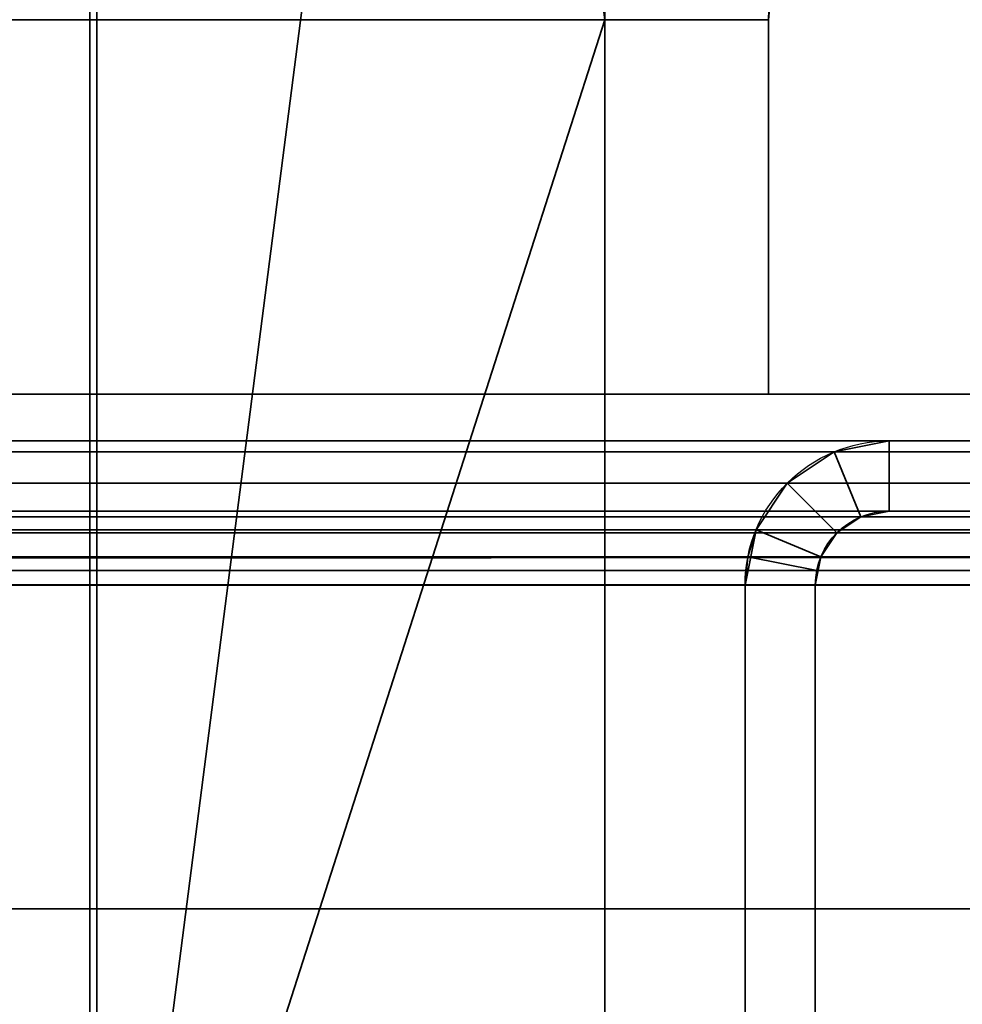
# Model space of a CAD drawing. Header units: millimetres. Extents: x -603 to 3703, y -115 to 193.
# Tile 831 of 1056: x 1959 to 1980, y 68 to 89. Entities that reach past the tile are written whole.
import ezdxf

# ---------------------------------------------------------------- set-up
doc = ezdxf.new("R2010")
doc.units = ezdxf.units.MM
doc.layers.add('152', color=7, linetype='Continuous', true_color=0xffffff)

# ---------------------------------------------------------------- blocks, each defined once
blk = doc.blocks.new('UG_SURFACE_002')
at = {"layer": '152', "color": 252, "linetype": 'Continuous', "lineweight": 35}
for points in [[(2165, -18, 2212.25), (2165, 174.4, 2212.25), (835, 174.4, 2212.25), (835, -18, 2212.25)], [(985, -18, 2062.25), (985, 174.4, 2062.25), (2015, 174.4, 2062.25), (2015, -18, 2062.25)]]:
    blk.add_3dface(points, dxfattribs=at)
blk = doc.blocks.new('UG_SURFACE_055')
at = {"layer": '152', "color": 252, "linetype": 'Continuous', "lineweight": 35}
for points in [[(1998.92, 80, 2046.17), (1001.08, 80, 2046.17), (999.901, 79.766, 2047.349), (2000.099, 79.766, 2047.349)], [(1021.92, 80, 2025.33), (1001.08, 80, 2046.17), (1998.92, 80, 2046.17), (1978.08, 80, 2025.33)], [(1976.901, 79.766, 2024.151), (1023.099, 79.766, 2024.151), (1021.92, 80, 2025.33), (1978.08, 80, 2025.33)], [(1978.08, 78.5, 2025.33), (1977.475, 78.38, 2024.725), (1976.901, 79.766, 2024.151), (1978.08, 80, 2025.33)], [(1998.92, 78.5, 2046.17), (1978.08, 78.5, 2025.33), (1978.08, 80, 2025.33), (1998.92, 80, 2046.17)], [(2000.099, 79.766, 2047.349), (999.901, 79.766, 2047.349), (998.902, 79.098, 2048.348), (2001.098, 79.098, 2048.348)], [(1975.902, 79.098, 2023.152), (1024.098, 79.098, 2023.152), (1023.099, 79.766, 2024.151), (1976.901, 79.766, 2024.151)], [(1977.475, 78.38, 2024.725), (1976.963, 78.037, 2024.213), (1975.902, 79.098, 2023.152), (1976.901, 79.766, 2024.151)], [(2001.098, 79.098, 2048.348), (998.902, 79.098, 2048.348), (998.234, 78.099, 2049.016), (2001.765, 78.099, 2049.016)], [(1975.235, 78.099, 2022.485), (1024.765, 78.099, 2022.485), (1024.098, 79.098, 2023.152), (1975.902, 79.098, 2023.152)], [(1975.235, 78.099, 2022.485), (1975.902, 79.098, 2023.152), (1976.963, 78.037, 2024.213), (1976.62, 77.525, 2023.87)], [(1999.525, 78.38, 2046.775), (1000.475, 78.38, 2046.775), (1001.08, 78.5, 2046.17), (1998.92, 78.5, 2046.17)], [(1021.92, 78.5, 2025.33), (1978.08, 78.5, 2025.33), (1998.92, 78.5, 2046.17), (1001.08, 78.5, 2046.17)], [(1978.08, 78.5, 2025.33), (1021.92, 78.5, 2025.33), (1022.525, 78.38, 2024.725), (1977.475, 78.38, 2024.725)], [(2000.037, 78.037, 2047.287), (999.963, 78.037, 2047.287), (1000.475, 78.38, 2046.775), (1999.525, 78.38, 2046.775)], [(1977.475, 78.38, 2024.725), (1022.525, 78.38, 2024.725), (1023.037, 78.037, 2024.213), (1976.963, 78.037, 2024.213)], [(2001.941, 77.521, 2049.191), (2001.765, 78.099, 2049.016), (998.234, 78.099, 2049.016), (998.059, 77.521, 2049.191)], [(1024.941, 77.521, 2022.309), (1024.765, 78.099, 2022.485), (1975.235, 78.099, 2022.485)], [(1024.941, 77.521, 2022.309), (1975.235, 78.099, 2022.485), (1975.059, 77.521, 2022.309)], [(1975.059, 77.521, 2022.309), (1975.235, 78.099, 2022.485), (1976.62, 77.525, 2023.87), (1976.53, 77.228, 2023.78)], [(2000.38, 77.525, 2047.63), (999.62, 77.525, 2047.63), (999.963, 78.037, 2047.287), (2000.037, 78.037, 2047.287)], [(1976.963, 78.037, 2024.213), (1023.037, 78.037, 2024.213), (1023.38, 77.525, 2023.87), (1976.62, 77.525, 2023.87)], [(998, 76.92, 2049.25), (2002, 76.92, 2049.25), (2001.941, 77.521, 2049.191)], [(998.059, 77.521, 2049.191), (998, 76.92, 2049.25), (2001.941, 77.521, 2049.191)], [(999.53, 77.228, 2047.72), (999.62, 77.525, 2047.63), (2000.38, 77.525, 2047.63), (2000.47, 77.228, 2047.72)], [(1976.53, 77.228, 2023.78), (1023.38, 77.525, 2023.87), (1023.47, 77.228, 2023.78)], [(1976.53, 77.228, 2023.78), (1976.62, 77.525, 2023.87), (1023.38, 77.525, 2023.87)], [(1975.059, 77.521, 2022.309), (1025, 76.92, 2022.25), (1024.941, 77.521, 2022.309)], [(1975.059, 77.521, 2022.309), (1975, 76.92, 2022.25), (1025, 76.92, 2022.25)], [(1975, 76.92, 2022.25), (1975.059, 77.521, 2022.309), (1976.53, 77.228, 2023.78), (1976.5, 76.92, 2023.75)], [(2000.5, 76.92, 2047.75), (999.5, 76.92, 2047.75), (999.53, 77.228, 2047.72)], [(2000.47, 77.228, 2047.72), (2000.5, 76.92, 2047.75), (999.53, 77.228, 2047.72)], [(1023.47, 77.228, 2023.78), (1976.5, 76.92, 2023.75), (1976.53, 77.228, 2023.78)], [(1023.47, 77.228, 2023.78), (1023.5, 76.92, 2023.75), (1976.5, 76.92, 2023.75)], [(998, 76.92, 2049.25), (998, 70, 2049.25), (2002, 70, 2049.25), (2002, 76.92, 2049.25)], [(999.5, 76.92, 2047.75), (2000.5, 76.92, 2047.75), (2000.5, 70, 2047.75), (999.5, 70, 2047.75)], [(1023.5, 51.58, 2023.75), (1976.5, 51.58, 2023.75), (1976.5, 76.92, 2023.75), (1023.5, 76.92, 2023.75)], [(1025, 51.58, 2022.25), (1025, 76.92, 2022.25), (1975, 76.92, 2022.25), (1975, 51.58, 2022.25)], [(1976.5, 76.92, 2023.75), (1976.5, 51.58, 2023.75), (1975, 51.58, 2022.25), (1975, 76.92, 2022.25)], [(999.5, 70, 2047.75), (2000.5, 70, 2047.75), (2002, 70, 2049.25), (998, 70, 2049.25)]]:
    blk.add_3dface(points, dxfattribs=at)
blk = doc.blocks.new('UG_SURFACE_056')
at = {"layer": '152', "color": 252, "linetype": 'Continuous', "lineweight": 35}
for points in [[(1978.08, 80, 2025.33), (1978.08, 80, -8.75), (1976.901, 79.766, -8.75), (1976.901, 79.766, 2024.151)], [(1978.08, 78.5, -8.75), (1977.475, 78.38, -8.75), (1976.901, 79.766, -8.75), (1978.08, 80, -8.75)], [(1978.08, 80, 2025.33), (1976.901, 79.766, 2024.151), (1977.475, 78.38, 2024.725), (1978.08, 78.5, 2025.33)], [(1978.08, 80, 2025.33), (1998.92, 80, 2046.17), (1998.92, 80, -8.75), (1978.08, 80, -8.75)], [(1978.08, 80, -8.75), (1998.92, 80, -8.75), (1998.92, 78.5, -8.75), (1978.08, 78.5, -8.75)], [(1998.92, 80, 2046.17), (1978.08, 80, 2025.33), (1978.08, 78.5, 2025.33), (1998.92, 78.5, 2046.17)], [(1976.901, 79.766, 2024.151), (1976.901, 79.766, -8.75), (1975.902, 79.098, -8.75), (1975.902, 79.098, 2023.152)], [(1975.902, 79.098, -8.75), (1976.901, 79.766, -8.75), (1977.475, 78.38, -8.75), (1976.963, 78.037, -8.75)], [(1976.901, 79.766, 2024.151), (1975.902, 79.098, 2023.152), (1976.963, 78.037, 2024.213), (1977.475, 78.38, 2024.725)], [(1975.902, 79.098, 2023.152), (1975.902, 79.098, -8.75), (1975.235, 78.099, -8.75), (1975.235, 78.099, 2022.485)], [(1976.963, 78.037, -8.75), (1976.62, 77.525, -8.75), (1975.235, 78.099, -8.75), (1975.902, 79.098, -8.75)], [(1976.62, 77.525, 2023.87), (1976.963, 78.037, 2024.213), (1975.902, 79.098, 2023.152), (1975.235, 78.099, 2022.485)], [(1977.475, 78.38, 2024.725), (1977.475, 78.38, -8.75), (1978.08, 78.5, -8.75), (1978.08, 78.5, 2025.33)], [(1978.08, 78.5, 2025.33), (1978.08, 78.5, -8.75), (1998.92, 78.5, -8.75), (1998.92, 78.5, 2046.17)], [(1976.963, 78.037, 2024.213), (1976.963, 78.037, -8.75), (1977.475, 78.38, -8.75), (1977.475, 78.38, 2024.725)], [(1975.235, 78.099, -8.75), (1975, 76.92, -8.75), (1975, 76.92, 2022.25)], [(1975, 76.92, 2022.25), (1975.059, 77.521, 2022.309), (1975.235, 78.099, -8.75)], [(1975, 76.92, -8.75), (1975.235, 78.099, -8.75), (1976.62, 77.525, -8.75), (1976.5, 76.92, -8.75)], [(1975.059, 77.521, 2022.309), (1975.235, 78.099, 2022.485), (1975.235, 78.099, -8.75)], [(1976.53, 77.228, 2023.78), (1976.62, 77.525, 2023.87), (1975.235, 78.099, 2022.485), (1975.059, 77.521, 2022.309)], [(1976.62, 77.525, 2023.87), (1976.62, 77.525, -8.75), (1976.963, 78.037, -8.75), (1976.963, 78.037, 2024.213)], [(1976.5, 76.92, 2023.75), (1976.53, 77.228, 2023.78), (1975.059, 77.521, 2022.309), (1975, 76.92, 2022.25)], [(1976.53, 77.228, 2023.78), (1976.5, 76.92, -8.75), (1976.62, 77.525, -8.75)], [(1976.62, 77.525, -8.75), (1976.62, 77.525, 2023.87), (1976.53, 77.228, 2023.78)], [(1976.53, 77.228, 2023.78), (1976.5, 76.92, 2023.75), (1976.5, 76.92, -8.75)], [(1975, 51.58, 2022.25), (1975, 76.92, 2022.25), (1975, 76.92, -8.75), (1975, 51.58, -8.75)], [(1976.5, 76.92, -8.75), (1976.5, 51.58, -8.75), (1975, 51.58, -8.75), (1975, 76.92, -8.75)], [(1976.5, 51.58, 2023.75), (1976.5, 76.92, 2023.75), (1975, 76.92, 2022.25), (1975, 51.58, 2022.25)], [(1976.5, 51.58, 2023.75), (1976.5, 51.58, -8.75), (1976.5, 76.92, -8.75), (1976.5, 76.92, 2023.75)]]:
    blk.add_3dface(points, dxfattribs=at)
blk = doc.blocks.new('UG_SURFACE_067')
at = {"layer": '152', "color": 7, "linetype": 'Continuous', "lineweight": 35}
for points in [[(1961.15, 55.15, 2008.4), (1961.15, 173.15, 2008.4), (1038.85, 173.15, 2008.4), (1038.85, 55.15, 2008.4)], [(1039, 55.15, 2008.25), (1039, 173.15, 2008.25), (1961, 173.15, 2008.25), (1961, 55.15, 2008.25)], [(1961, 55.15, 2008.25), (1961, 173.15, 2008.25), (1961.15, 173.15, 2008.4), (1961.15, 55.15, 2008.4)]]:
    blk.add_3dface(points, dxfattribs=at)
blk = doc.blocks.new('UG_SURFACE_068')
at = {"layer": '152', "color": 41, "linetype": 'Continuous', "lineweight": 35}
for points in [[(1983.15, 81, 2030.4), (1983.15, 173.15, 2030.4), (1016.85, 173.15, 2030.4), (1016.85, 81, 2030.4)], [(1961.15, 173.15, 2008.4), (1961.15, 55.15, 2008.4), (1038.85, 55.15, 2008.4), (1038.85, 173.15, 2008.4)], [(1972, 89, 2019.25), (1972, 55.15, 2019.25), (1961.15, 55.15, 2008.4), (1961.15, 173.15, 2008.4)], [(1983.15, 173.15, 2030.4), (1983.15, 81, 2030.4), (1975.5, 81, 2022.75), (1975.5, 89, 2022.75)], [(1024.5, 81, 2022.75), (1024.5, 89, 2022.75), (1975.5, 89, 2022.75), (1975.5, 81, 2022.75)], [(1972, 55.15, 2019.25), (1972, 89, 2019.25), (1028, 89, 2019.25), (1028, 55.15, 2019.25)], [(1983.15, 81, 2030.4), (1016.85, 81, 2030.4), (1024.5, 81, 2022.75), (1975.5, 81, 2022.75)]]:
    blk.add_3dface(points, dxfattribs=at)
blk = doc.blocks.new('UG_SURFACE_074')
at = {"layer": '152', "color": 7, "linetype": 'Continuous', "lineweight": 35}
for points in [[(1961, 55.15, -5.75), (1961, 173.15, -5.75), (1961.15, 173.15, -5.75), (1961.15, 55.15, -5.75)], [(1961, 55.15, 2008.25), (1961, 173.15, 2008.25), (1961, 173.15, -5.75), (1961, 55.15, -5.75)], [(1961, 173.15, 2008.25), (1961, 55.15, 2008.25), (1961.15, 55.15, 2008.4), (1961.15, 173.15, 2008.4)], [(1961.15, 55.15, -5.75), (1961.15, 173.15, -5.75), (1961.15, 173.15, 2008.4), (1961.15, 55.15, 2008.4)]]:
    blk.add_3dface(points, dxfattribs=at)
blk = doc.blocks.new('UG_SURFACE_077')
at = {"layer": '152', "color": 41, "linetype": 'Continuous', "lineweight": 35}
for points in [[(1961.15, 173.15, -5.75), (1961.15, 55.15, -5.75), (1961.15, 55.15, 2008.4), (1961.15, 173.15, 2008.4)], [(1961.15, 55.15, -5.75), (1961.15, 173.15, -5.75), (1973, 173.15, -5.75), (1973, 147.3, -5.75)], [(1961.15, 173.15, 2008.4), (1961.15, 55.15, 2008.4), (1972, 55.15, 2019.25), (1972, 89, 2019.25)], [(1975.5, 89, 2022.75), (1975.5, 81, 2022.75), (1983.15, 81, 2030.4), (1983.15, 173.15, 2030.4)], [(1977.5, 147.3, -5.75), (1977.5, 173.15, -5.75), (1983.15, 173.15, -5.75), (1983.15, 81, -5.75)], [(1961.15, 55.15, -5.75), (1973, 147.3, -5.75), (1972, 89, -5.75)], [(1977.5, 147.3, -5.75), (1983.15, 81, -5.75), (1975.5, 81, -5.75), (1975.5, 89, -5.75)], [(1972, 89, -5.75), (1972, 55.15, -5.75), (1961.15, 55.15, -5.75)], [(1972, 55.15, -5.75), (1972, 89, -5.75), (1972, 89, 2019.25), (1972, 55.15, 2019.25)], [(1975.5, 81, 2022.75), (1975.5, 89, 2022.75), (1975.5, 89, -5.75), (1975.5, 81, -5.75)], [(1983.15, 81, 2030.4), (1975.5, 81, 2022.75), (1975.5, 81, -5.75), (1983.15, 81, -5.75)]]:
    blk.add_3dface(points, dxfattribs=at)

msp = doc.modelspace()

# ---------------------------------------------------------------- linework, layer by layer
at = {"layer": '152', "linetype": 'Continuous', "lineweight": -3}
for p, q in [((1961, 55.15, 2008.25), (1961, 173.15, 2008.25)), ((1961, 55.15, -5.75), (1961, 173.15, -5.75)), ((1961, 55.15, 2008.25), (1961, 173.15, 2008.25)), ((1961.15, 173.15, -5.75), (1961.15, 55.15, -5.75)), ((1961.15, 55.15, 2008.4), (1961.15, 173.15, 2008.4)), ((1961.15, 173.15, 2008.4), (1961.15, 55.15, 2008.4)), ((1961.15, 55.15, 2008.4), (1961.15, 173.15, 2008.4)), ((1961.15, 55.15, -5.75), (1961.15, 173.15, -5.75)), ((1961.15, 173.15, 2008.4), (1961.15, 55.15, 2008.4)), ((1024.5, 89, 2022.75), (1975.5, 89, 2022.75)), ((1028, 89, 2019.25), (1972, 89, 2019.25)), ((1975.5, 89, -5.75), (1972, 89, -5.75)), ((1972, 55.15, 2019.25), (1972, 89, 2019.25)), ((1972, 89, 2019.25), (1975.5, 89, 2022.75)), ((1972, 89, -5.75), (1972, 55.15, -5.75)), ((1972, 55.15, 2019.25), (1972, 89, 2019.25)), ((1975.5, 89, 2022.75), (1972, 89, 2019.25)), ((1972, 89, 2019.25), (1972, 89, -5.75)), ((1975.5, 89, 2022.75), (1975.5, 89, -5.75)), ((1975.5, 89, 2022.75), (1975.5, 81, 2022.75)), ((1975.5, 81, -5.75), (1975.5, 89, -5.75)), ((1975.5, 81, 2022.75), (1975.5, 89, 2022.75)), ((1983.15, 81, 2030.4), (1016.85, 81, 2030.4)), ((1024.5, 81, 2022.75), (1975.5, 81, 2022.75)), ((1983.15, 81, 2030.4), (1975.5, 81, 2022.75)), ((1975.5, 81, 2022.75), (1983.15, 81, 2030.4)), ((1983.15, 81, -5.75), (1975.5, 81, -5.75)), ((1975.5, 81, 2022.75), (1975.5, 81, -5.75)), ((1998.92, 80, 2046.17), (1001.08, 80, 2046.17)), ((1978.08, 80, 2025.33), (1021.92, 80, 2025.33)), ((1978.08, 80, 2025.33), (1998.92, 80, 2046.17)), ((1978.08, 80, -8.75), (1978.08, 80, 2025.33)), ((1978.08, 80, 2025.33), (1998.92, 80, 2046.17)), ((1978.08, 80, -8.75), (1998.92, 80, -8.75)), ((1998.92, 78.5, 2046.17), (1001.08, 78.5, 2046.17)), ((1978.08, 78.5, 2025.33), (1021.92, 78.5, 2025.33)), ((1978.08, 78.5, -8.75), (1978.08, 78.5, 2025.33)), ((1978.08, 78.5, 2025.33), (1998.92, 78.5, 2046.17)), ((1978.08, 78.5, -8.75), (1998.92, 78.5, -8.75)), ((1978.08, 78.5, 2025.33), (1998.92, 78.5, 2046.17)), ((2002, 76.92, 2049.25), (998, 76.92, 2049.25)), ((2000.5, 76.92, 2047.75), (999.5, 76.92, 2047.75)), ((1976.5, 76.92, 2023.75), (1023.5, 76.92, 2023.75)), ((1975, 76.92, 2022.25), (1025, 76.92, 2022.25)), ((1975, 51.58, -8.75), (1975, 76.92, -8.75)), ((1975, 51.58, 2022.25), (1975, 76.92, 2022.25)), ((1975, 51.58, 2022.25), (1975, 76.92, 2022.25)), ((1975, 76.92, -8.75), (1975, 76.92, 2022.25)), ((1976.5, 51.58, 2023.75), (1976.5, 76.92, 2023.75)), ((1976.5, 51.58, -8.75), (1976.5, 76.92, -8.75)), ((1976.5, 76.92, -8.75), (1976.5, 76.92, 2023.75)), ((1976.5, 51.58, 2023.75), (1976.5, 76.92, 2023.75)), ((2002, 70, 2049.25), (998, 70, 2049.25)), ((2000.5, 70, 2047.75), (999.5, 70, 2047.75))]:
    msp.add_line(p, q, dxfattribs=at)
at = {"layer": '152', "linetype": 'Continuous', "lineweight": -3, "extrusion": (0, 0, -1)}
for radius in [3.08, 1.58]:
    msp.add_arc((-1978.08, 76.92, 8.75), radius, 0, 90, dxfattribs=at)
at = {"layer": '152', "linetype": 'Continuous', "lineweight": -3, "extrusion": (0.707107, 6.12323e-17, -0.707107)}
for major_axis, start_param, end_param in [((-3.08, 0, -3.08), 0, 1.570796), ((3.08, 0, 3.08), 3.141593, 4.712389), ((-1.58, 0, -1.58), 0, 1.570796), ((1.58, 0, 1.58), 3.141593, 4.712389)]:
    msp.add_ellipse((1978.08, 76.92, 2025.33), major_axis=major_axis, ratio=0.707107, start_param=start_param, end_param=end_param, dxfattribs=at)

# ---------------------------------------------------------------- block references
at = {"layer": '152', "linetype": 'Continuous', "lineweight": -3}
for name in ['UG_SURFACE_067', 'UG_SURFACE_074', 'UG_SURFACE_002', 'UG_SURFACE_068', 'UG_SURFACE_077', 'UG_SURFACE_055', 'UG_SURFACE_056']:
    msp.add_blockref(name, (0, 0), dxfattribs=at)

doc.saveas('drawing.dxf')
